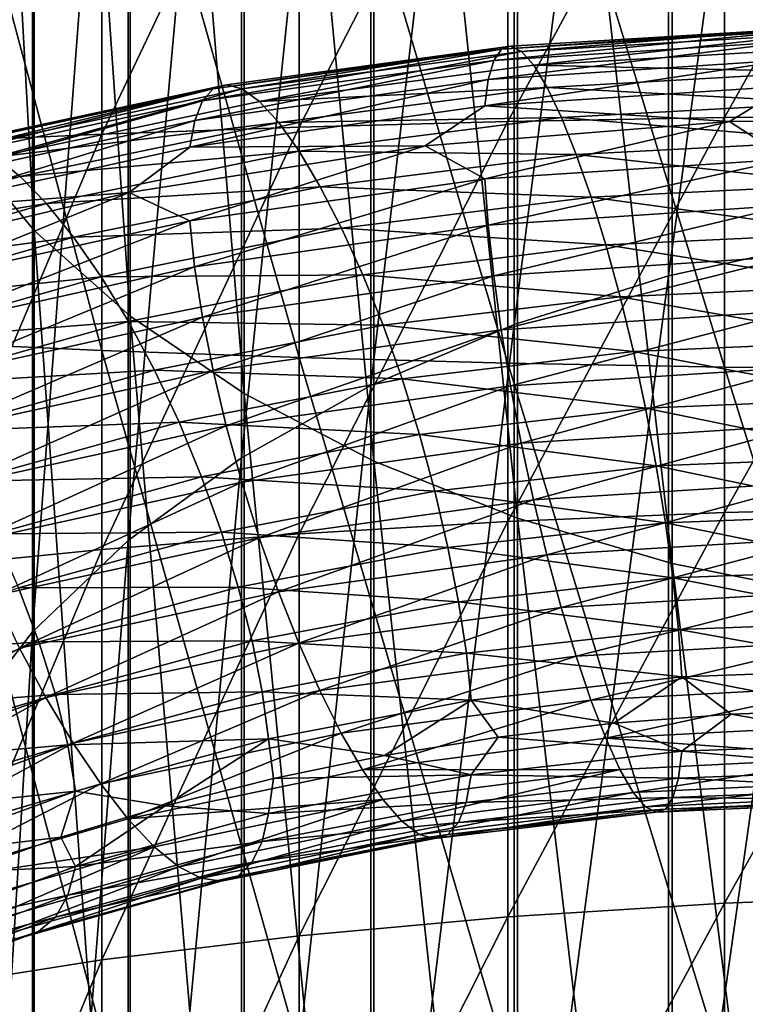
# Model space of a CAD drawing. Header units: metres. Extents: x -44 to 117, y -432 to 89.
# Tile 402 of 656: x -7.45 to -2.76, y -330.21 to -323.85. Entities that reach past the tile are written whole.
import ezdxf

# ---------------------------------------------------------------- set-up
doc = ezdxf.new("R2010")
doc.units = ezdxf.units.M
doc.layers.add('solid_125568', color=7, linetype='CONTINUOUS')

msp = doc.modelspace()

# ---------------------------------------------------------------- linework, layer by layer
at = {"layer": 'solid_125568'}
for points in [[(-7.847002, -316.314087, 912.699097), (-7.352857, -325.208679, 907.390076), (-7.352857, -316.869537, 913.527527)], [(-7.847002, -316.314087, 912.699097), (-7.847002, -324.612305, 906.590515), (-7.352857, -325.208679, 907.390076)], [(-7.352857, -316.869537, 913.527527), (-6.732651, -325.761322, 908.13092), (-6.732651, -317.384247, 914.295227)], [(-7.352857, -316.869537, 913.527527), (-7.352857, -325.208679, 907.390076), (-6.732651, -325.761322, 908.13092)], [(-6.732651, -317.384247, 914.295227), (-5.997018, -326.260773, 908.800537), (-5.997018, -317.849426, 914.989075)], [(-6.732651, -317.384247, 914.295227), (-6.732651, -325.761322, 908.13092), (-5.997018, -326.260773, 908.800537)], [(-2.201037, -317.748657, 897.388977), (-3.254865, -325.501129, 891.500061), (-3.254865, -317.962708, 897.675964)], [(-2.201037, -317.748657, 897.388977), (-2.201037, -325.272949, 891.224182), (-3.254865, -325.501129, 891.500061)], [(-5.997018, -317.849426, 914.989075), (-5.158569, -326.698486, 909.387268), (-5.158569, -318.25708, 915.597107)], [(-5.997018, -317.849426, 914.989075), (-5.997018, -326.260773, 908.800537), (-5.158569, -326.698486, 909.387268)], [(-3.254865, -317.962708, 897.675964), (-4.252891, -325.815216, 891.879639), (-4.252891, -318.257294, 898.070862)], [(-3.254865, -317.962708, 897.675964), (-3.254865, -325.501129, 891.500061), (-4.252891, -325.815216, 891.879639)], [(-4.252891, -318.257294, 898.070862), (-5.178002, -326.209686, 892.356506), (-5.178002, -318.627319, 898.566956)], [(-4.252891, -318.257294, 898.070862), (-4.252891, -325.815216, 891.879639), (-5.178002, -326.209686, 892.356506)], [(-5.158569, -318.25708, 915.597107), (-4.231679, -327.066895, 909.881226), (-4.231679, -318.60022, 916.108887)], [(-5.158569, -318.25708, 915.597107), (-5.158569, -326.698486, 909.387268), (-4.231679, -327.066895, 909.881226)], [(-5.178002, -318.627319, 898.566956), (-6.01434, -326.677887, 892.922424), (-6.01434, -319.066467, 899.155701)], [(-5.178002, -318.627319, 898.566956), (-5.178002, -326.209686, 892.356506), (-6.01434, -326.677887, 892.922424)], [(-4.231679, -318.60022, 916.108887), (-3.232239, -327.359741, 910.273804), (-3.232239, -318.872955, 916.515686)], [(-4.231679, -318.60022, 916.108887), (-4.231679, -327.066895, 909.881226), (-3.232239, -327.359741, 910.273804)], [(-3.232239, -318.872955, 916.515686), (-2.177384, -327.571991, 910.55835), (-2.177384, -319.070648, 916.810547)], [(-3.232239, -318.872955, 916.515686), (-3.232239, -327.359741, 910.273804), (-2.177384, -327.571991, 910.55835)], [(-6.01434, -319.066467, 899.155701), (-6.747565, -327.2117, 893.567749), (-6.747565, -319.5672, 899.826965)], [(-6.01434, -319.066467, 899.155701), (-6.01434, -326.677887, 892.922424), (-6.747565, -327.2117, 893.567749)], [(-6.747565, -319.5672, 899.826965), (-7.365107, -327.802032, 894.281311), (-7.365107, -320.120911, 900.569275)], [(-6.747565, -319.5672, 899.826965), (-6.747565, -327.2117, 893.567749), (-7.365107, -327.802032, 894.281311)], [(-7.365107, -320.120911, 900.569275), (-7.856378, -328.438721, 895.050964), (-7.856378, -320.71814, 901.369934)], [(-7.365107, -320.120911, 900.569275), (-7.365107, -327.802032, 894.281311), (-7.856378, -328.438721, 895.050964)], [(-6.916417, -325.984375, 241.108994), (-6.916417, -321.539154, 241.215347), (-8.105368, -321.55246, 240.371841)], [(-8.105368, -325.930756, 240.267105), (-6.916417, -325.984375, 241.108994), (-8.105368, -321.55246, 240.371841)], [(-5.640489, -326.029236, 241.812759), (-5.640489, -321.528015, 241.920441), (-6.916417, -321.539154, 241.215347)], [(-6.916417, -325.984375, 241.108994), (-5.640489, -326.029236, 241.812759), (-6.916417, -321.539154, 241.215347)], [(-4.293628, -326.064697, 242.369507), (-4.293628, -321.519196, 242.478256), (-5.640489, -321.528015, 241.920441)], [(-5.640489, -326.029236, 241.812759), (-4.293628, -326.064697, 242.369507), (-5.640489, -321.528015, 241.920441)], [(-2.892772, -326.090363, 242.772278), (-2.892772, -321.512817, 242.88179), (-4.293628, -321.519196, 242.478256)], [(-4.293628, -326.064697, 242.369507), (-2.892772, -326.090363, 242.772278), (-4.293628, -321.519196, 242.478256)], [(-1.455538, -326.105896, 243.015976), (-1.455538, -321.508972, 243.125946), (-2.892772, -321.512817, 242.88179)], [(-2.892772, -326.090363, 242.772278), (-1.455538, -326.105896, 243.015976), (-2.892772, -321.512817, 242.88179)], [(-8.105368, -324.638275, 219.980621), (-8.105368, -321.873352, 220.046768), (-6.916417, -321.886688, 219.203262)], [(-6.916417, -324.584625, 219.138718), (-8.105368, -324.638275, 219.980621), (-6.916417, -321.886688, 219.203262)], [(-6.916417, -324.584625, 219.138718), (-6.916417, -321.886688, 219.203262), (-5.640489, -321.897827, 218.498169)], [(-5.640489, -324.539795, 218.434967), (-6.916417, -324.584625, 219.138718), (-5.640489, -321.897827, 218.498169)], [(-5.640489, -324.539795, 218.434967), (-5.640489, -321.897827, 218.498169), (-4.293628, -321.906616, 217.940353)], [(-4.293628, -324.504333, 217.878204), (-5.640489, -324.539795, 218.434967), (-4.293628, -321.906616, 217.940353)], [(-4.293628, -324.504333, 217.878204), (-4.293628, -321.906616, 217.940353), (-2.892772, -321.912994, 217.536819)], [(-2.892772, -324.478668, 217.475433), (-4.293628, -324.504333, 217.878204), (-2.892772, -321.912994, 217.536819)], [(-2.892772, -324.478668, 217.475433), (-2.892772, -321.912994, 217.536819), (-1.455538, -321.91684, 217.292648)], [(-1.455538, -324.463135, 217.231735), (-2.892772, -324.478668, 217.475433), (-1.455538, -321.91684, 217.292648)], [(-2.392281, -323.902252, 879.231018), (-2.425913, -323.918091, 878.865051), (-4.335148, -324.037048, 879.242249)], [(-4.275278, -324.01712, 879.605042), (-2.392281, -323.902252, 879.231018), (-4.335148, -324.037048, 879.242249)], [(-4.205059, -324.050629, 879.974792), (-2.392281, -323.902252, 879.231018), (-4.275278, -324.01712, 879.605042)], [(-4.205059, -324.050629, 879.974792), (-2.35278, -323.94046, 879.604553), (-2.392281, -323.902252, 879.231018)], [(-2.425913, -323.918091, 878.865051), (-2.453032, -323.986389, 878.514526), (-4.38353, -324.108887, 878.894287)], [(-4.335148, -324.037048, 879.242249), (-2.425913, -323.918091, 878.865051), (-4.38353, -324.108887, 878.894287)], [(-4.125785, -324.139191, 880.343506), (-2.35278, -323.94046, 879.604553), (-4.205059, -324.050629, 879.974792)], [(-4.125785, -324.139191, 880.343506), (-2.308204, -324.034119, 879.9776), (-2.35278, -323.94046, 879.604553)], [(-4.335148, -324.037048, 879.242249), (-4.38353, -324.108887, 878.894287), (-6.265415, -324.370239, 879.419861)], [(-6.196307, -324.293121, 879.763977), (-4.335148, -324.037048, 879.242249), (-6.265415, -324.370239, 879.419861)], [(-4.275278, -324.01712, 879.605042), (-4.335148, -324.037048, 879.242249), (-6.196307, -324.293121, 879.763977)], [(-6.110861, -324.266937, 880.121826), (-4.275278, -324.01712, 879.605042), (-6.196307, -324.293121, 879.763977)], [(-6.010705, -324.293396, 880.485596), (-4.275278, -324.01712, 879.605042), (-6.110861, -324.266937, 880.121826)], [(-6.010705, -324.293396, 880.485596), (-4.205059, -324.050629, 879.974792), (-4.275278, -324.01712, 879.605042)], [(-2.453032, -323.986389, 878.514526), (-2.473048, -324.105743, 878.187561), (-4.419333, -324.231049, 878.569092)], [(-4.38353, -324.108887, 878.894287), (-2.453032, -323.986389, 878.514526), (-4.419333, -324.231049, 878.569092)], [(-2.259497, -324.183502, 880.342346), (-2.308204, -324.034119, 879.9776), (-4.125785, -324.139191, 880.343506)], [(-5.897612, -324.374207, 880.847473), (-4.205059, -324.050629, 879.974792), (-6.010705, -324.293396, 880.485596)], [(-5.897612, -324.374207, 880.847473), (-4.125785, -324.139191, 880.343506), (-4.205059, -324.050629, 879.974792)], [(-2.473048, -324.105743, 878.187561), (-2.485376, -324.274445, 877.892395), (-4.441467, -324.401733, 878.274902)], [(-4.419333, -324.231049, 878.569092), (-2.473048, -324.105743, 878.187561), (-4.441467, -324.401733, 878.274902)], [(-4.38353, -324.108887, 878.894287), (-4.419333, -324.231049, 878.569092), (-6.316607, -324.496552, 879.097412)], [(-6.265415, -324.370239, 879.419861), (-4.38353, -324.108887, 878.894287), (-6.316607, -324.496552, 879.097412)], [(-4.038978, -324.283112, 880.70343), (-4.125785, -324.139191, 880.343506), (-5.897612, -324.374207, 880.847473)], [(-4.038978, -324.283112, 880.70343), (-2.259497, -324.183502, 880.342346), (-4.125785, -324.139191, 880.343506)], [(-4.419333, -324.231049, 878.569092), (-4.441467, -324.401733, 878.274902), (-6.348302, -324.670258, 878.804749)], [(-6.316607, -324.496552, 879.097412), (-4.419333, -324.231049, 878.569092), (-6.348302, -324.670258, 878.804749)], [(-2.207865, -324.383545, 880.691406), (-2.259497, -324.183502, 880.342346), (-4.038978, -324.283112, 880.70343)], [(-6.196307, -324.293121, 879.763977), (-6.265415, -324.370239, 879.419861), (-8.078526, -324.764923, 880.086426)], [(-7.989451, -324.680817, 880.425293), (-6.196307, -324.293121, 879.763977), (-8.078526, -324.764923, 880.086426)], [(-6.110861, -324.266937, 880.121826), (-6.196307, -324.293121, 879.763977), (-7.989451, -324.680817, 880.425293)], [(-7.879369, -324.646393, 880.776489), (-6.110861, -324.266937, 880.121826), (-7.989451, -324.680817, 880.425293)], [(-7.750374, -324.663483, 881.132202), (-6.110861, -324.266937, 880.121826), (-7.879369, -324.646393, 880.776489)], [(-7.750374, -324.663483, 881.132202), (-6.010705, -324.293396, 880.485596), (-6.110861, -324.266937, 880.121826)], [(-7.604703, -324.733978, 881.484863), (-6.010705, -324.293396, 880.485596), (-7.750374, -324.663483, 881.132202)], [(-7.604703, -324.733978, 881.484863), (-5.897612, -324.374207, 880.847473), (-6.010705, -324.293396, 880.485596)], [(-5.773668, -324.509827, 881.199829), (-4.038978, -324.283112, 880.70343), (-5.897612, -324.374207, 880.847473)], [(-3.94676, -324.477509, 881.047363), (-4.038978, -324.283112, 880.70343), (-5.773668, -324.509827, 881.199829)], [(-4.441467, -324.401733, 878.274902), (-2.485376, -324.274445, 877.892395), (-2.860139, -324.504486, 877.697083)], [(-3.94676, -324.477509, 881.047363), (-2.207865, -324.383545, 880.691406), (-4.038978, -324.283112, 880.70343)], [(-2.485376, -324.274445, 877.892395), (-0.849205, -324.493469, 877.43219), (-2.860139, -324.504486, 877.697083)], [(-6.265415, -324.370239, 879.419861), (-6.316607, -324.496552, 879.097412), (-8.144547, -324.896759, 879.767639)], [(-8.078526, -324.764923, 880.086426), (-6.265415, -324.370239, 879.419861), (-8.144547, -324.896759, 879.767639)], [(-5.773668, -324.509827, 881.199829), (-5.897612, -324.374207, 880.847473), (-7.604703, -324.733978, 881.484863)], [(-6.348302, -324.670258, 878.804749), (-4.441467, -324.401733, 878.274902), (-4.827126, -324.661469, 878.11145)], [(-4.441467, -324.401733, 878.274902), (-2.860139, -324.504486, 877.697083), (-4.827126, -324.661469, 878.11145)], [(-2.154438, -324.62796, 881.017639), (-2.207865, -324.383545, 880.691406), (-3.94676, -324.477509, 881.047363)], [(-5.641885, -324.695557, 881.535583), (-3.94676, -324.477509, 881.047363), (-5.773668, -324.509827, 881.199829)], [(-3.851257, -324.716156, 881.368225), (-3.94676, -324.477509, 881.047363), (-5.641885, -324.695557, 881.535583)], [(-4.293628, -327.088928, 217.610184), (-4.293628, -324.504333, 217.878204), (-2.892772, -324.478668, 217.475433)], [(-2.892772, -327.031372, 217.210724), (-4.293628, -327.088928, 217.610184), (-2.892772, -324.478668, 217.475433)], [(-3.851257, -324.716156, 881.368225), (-2.154438, -324.62796, 881.017639), (-3.94676, -324.477509, 881.047363)], [(-2.892772, -327.031372, 217.210724), (-2.892772, -324.478668, 217.475433), (-1.455538, -324.463135, 217.231735)], [(-1.455538, -326.996582, 216.969025), (-2.892772, -327.031372, 217.210724), (-1.455538, -324.463135, 217.231735)], [(-6.316607, -324.496552, 879.097412), (-6.348302, -324.670258, 878.804749), (-8.185455, -325.074371, 879.476929)], [(-8.144547, -324.896759, 879.767639), (-6.316607, -324.496552, 879.097412), (-8.185455, -325.074371, 879.476929)], [(-7.444984, -324.858582, 881.826904), (-5.773668, -324.509827, 881.199829), (-7.604703, -324.733978, 881.484863)], [(-5.641885, -324.695557, 881.535583), (-5.773668, -324.509827, 881.199829), (-7.444984, -324.858582, 881.826904)], [(-6.916417, -327.268951, 218.860352), (-6.916417, -324.584625, 219.138718), (-5.640489, -324.539795, 218.434967)], [(-5.640489, -327.168457, 218.162369), (-6.916417, -327.268951, 218.860352), (-5.640489, -324.539795, 218.434967)], [(-5.640489, -327.168457, 218.162369), (-5.640489, -324.539795, 218.434967), (-4.293628, -324.504333, 217.878204)], [(-4.293628, -327.088928, 217.610184), (-5.640489, -327.168457, 218.162369), (-4.293628, -324.504333, 217.878204)], [(-4.827126, -324.661469, 878.11145), (-2.860139, -324.504486, 877.697083), (-4.441872, -324.874634, 877.812134)], [(-2.860139, -324.504486, 877.697083), (-2.48567, -324.746002, 877.429993), (-4.441872, -324.874634, 877.812134)], [(-2.860139, -324.504486, 877.697083), (-0.849205, -324.493469, 877.43219), (-2.48567, -324.746002, 877.429993)], [(-8.105368, -327.389221, 219.695343), (-8.105368, -324.638275, 219.980621), (-6.916417, -324.584625, 219.138718)], [(-6.916417, -327.268951, 218.860352), (-8.105368, -327.389221, 219.695343), (-6.916417, -324.584625, 219.138718)], [(-7.847002, -324.612305, 906.590515), (-7.352857, -333.226105, 900.837891), (-7.352857, -325.208679, 907.390076)], [(-7.847002, -324.612305, 906.590515), (-7.847002, -332.590332, 900.069336), (-7.352857, -333.226105, 900.837891)], [(-8.185455, -325.074371, 879.476929), (-6.348302, -324.670258, 878.804749), (-6.740877, -324.961853, 878.675171)], [(-6.740877, -324.961853, 878.675171), (-4.827126, -324.661469, 878.11145), (-6.348814, -325.144989, 878.341125)], [(-6.348302, -324.670258, 878.804749), (-4.827126, -324.661469, 878.11145), (-6.740877, -324.961853, 878.675171)], [(-4.827126, -324.661469, 878.11145), (-4.441872, -324.874634, 877.812134), (-6.348814, -325.144989, 878.341125)], [(-2.100357, -324.9104, 881.31366), (-2.154438, -324.62796, 881.017639), (-3.851257, -324.716156, 881.368225)], [(-7.444984, -324.858582, 881.826904), (-7.604703, -324.733978, 881.484863), (-9.228594, -325.212036, 882.249634)], [(-7.275084, -325.032806, 882.151672), (-5.641885, -324.695557, 881.535583), (-7.444984, -324.858582, 881.826904)], [(-5.505367, -324.925415, 881.8479), (-5.641885, -324.695557, 881.535583), (-7.275084, -325.032806, 882.151672)], [(-5.505367, -324.925415, 881.8479), (-3.851257, -324.716156, 881.368225), (-5.641885, -324.695557, 881.535583)], [(-3.75461, -324.992889, 881.658752), (-3.851257, -324.716156, 881.368225), (-5.505367, -324.925415, 881.8479)], [(-3.75461, -324.992889, 881.658752), (-2.100357, -324.9104, 881.31366), (-3.851257, -324.716156, 881.368225)], [(-4.441872, -324.874634, 877.812134), (-2.48567, -324.746002, 877.429993), (-4.419893, -325.172638, 877.647766)], [(-2.48567, -324.746002, 877.429993), (-2.473403, -325.044647, 877.267029), (-4.419893, -325.172638, 877.647766)], [(-9.034846, -325.323029, 882.578857), (-7.444984, -324.858582, 881.826904), (-9.228594, -325.212036, 882.249634)], [(-7.275084, -325.032806, 882.151672), (-7.444984, -324.858582, 881.826904), (-9.034846, -325.323029, 882.578857)], [(-7.099047, -325.250946, 882.452393), (-5.505367, -324.925415, 881.8479), (-7.275084, -325.032806, 882.151672)], [(-5.367226, -325.19339, 882.129822), (-5.505367, -324.925415, 881.8479), (-7.099047, -325.250946, 882.452393)], [(-6.348814, -325.144989, 878.341125), (-4.441872, -324.874634, 877.812134), (-6.317366, -325.441925, 878.174316)], [(-4.441872, -324.874634, 877.812134), (-4.419893, -325.172638, 877.647766), (-6.317366, -325.441925, 878.174316)], [(-5.367226, -325.19339, 882.129822), (-3.75461, -324.992889, 881.658752), (-5.505367, -324.925415, 881.8479)], [(-2.046922, -325.22464, 881.572266), (-2.100357, -324.9104, 881.31366), (-3.75461, -324.992889, 881.658752)], [(-8.589414, -325.401917, 879.386658), (-6.740877, -324.961853, 878.675171), (-8.186067, -325.551453, 879.012024)], [(-8.185455, -325.074371, 879.476929), (-6.740877, -324.961853, 878.675171), (-8.589414, -325.401917, 879.386658)], [(-6.740877, -324.961853, 878.675171), (-6.348814, -325.144989, 878.341125), (-8.186067, -325.551453, 879.012024)], [(-3.659117, -325.301544, 881.911987), (-3.75461, -324.992889, 881.658752), (-5.367226, -325.19339, 882.129822)], [(-3.659117, -325.301544, 881.911987), (-2.046922, -325.22464, 881.572266), (-3.75461, -324.992889, 881.658752)], [(-8.828688, -325.483032, 882.889709), (-7.275084, -325.032806, 882.151672), (-9.034846, -325.323029, 882.578857)], [(-7.099047, -325.250946, 882.452393), (-7.275084, -325.032806, 882.151672), (-8.828688, -325.483032, 882.889709)], [(-4.419893, -325.172638, 877.647766), (-2.473403, -325.044647, 877.267029), (-4.384139, -325.500336, 877.532837)], [(-2.473403, -325.044647, 877.267029), (-2.453343, -325.37384, 877.154297), (-4.384139, -325.500336, 877.532837)], [(-8.186067, -325.551453, 879.012024), (-6.348814, -325.144989, 878.341125), (-8.145496, -325.846863, 878.841919)], [(-6.348814, -325.144989, 878.341125), (-6.317366, -325.441925, 878.174316), (-8.145496, -325.846863, 878.841919)], [(-6.317366, -325.441925, 878.174316), (-4.419893, -325.172638, 877.647766), (-6.266315, -325.767181, 878.055786)], [(-4.419893, -325.172638, 877.647766), (-4.384139, -325.500336, 877.532837), (-6.266315, -325.767181, 878.055786)], [(-8.615059, -325.686646, 883.175903), (-7.099047, -325.250946, 882.452393), (-8.828688, -325.483032, 882.889709)], [(-6.920929, -325.507202, 882.722473), (-7.099047, -325.250946, 882.452393), (-8.615059, -325.686646, 883.175903)], [(-7.352857, -325.208679, 907.390076), (-6.732651, -333.815308, 901.550049), (-6.732651, -325.761322, 908.13092)], [(-7.352857, -325.208679, 907.390076), (-7.352857, -333.226105, 900.837891), (-6.732651, -333.815308, 901.550049)], [(-6.920929, -325.507202, 882.722473), (-5.367226, -325.19339, 882.129822), (-7.099047, -325.250946, 882.452393)], [(-5.230733, -325.4935, 882.37439), (-5.367226, -325.19339, 882.129822), (-6.920929, -325.507202, 882.722473)], [(-5.230733, -325.4935, 882.37439), (-3.659117, -325.301544, 881.911987), (-5.367226, -325.19339, 882.129822)], [(-1.995531, -325.564331, 881.786316), (-2.046922, -325.22464, 881.572266), (-3.659117, -325.301544, 881.911987)], [(-3.567168, -325.635956, 882.12085), (-3.659117, -325.301544, 881.911987), (-5.230733, -325.4935, 882.37439)], [(-3.567168, -325.635956, 882.12085), (-1.995531, -325.564331, 881.786316), (-3.659117, -325.301544, 881.911987)], [(-2.201037, -325.272949, 891.224182), (-3.254865, -332.716766, 884.94989), (-3.254865, -325.501129, 891.500061)], [(-2.201037, -325.272949, 891.224182), (-2.201037, -332.474976, 884.685791), (-3.254865, -332.716766, 884.94989)], [(-4.384139, -325.500336, 877.532837), (-2.453343, -325.37384, 877.154297), (-4.335822, -325.849701, 877.46875)], [(-2.453343, -325.37384, 877.154297), (-2.426204, -325.725494, 877.09314), (-4.335822, -325.849701, 877.46875)], [(-8.145496, -325.846863, 878.841919), (-6.317366, -325.441925, 878.174316), (-8.079708, -326.168884, 878.718384)], [(-6.317366, -325.441925, 878.174316), (-6.266315, -325.767181, 878.055786), (-8.079708, -326.168884, 878.718384)], [(-8.398912, -325.928406, 883.431213), (-6.920929, -325.507202, 882.722473), (-8.615059, -325.686646, 883.175903)], [(-6.744934, -325.795898, 882.955322), (-6.920929, -325.507202, 882.722473), (-8.398912, -325.928406, 883.431213)], [(-6.744934, -325.795898, 882.955322), (-5.230733, -325.4935, 882.37439), (-6.920929, -325.507202, 882.722473)], [(-5.099246, -325.819763, 882.574829), (-5.230733, -325.4935, 882.37439), (-6.744934, -325.795898, 882.955322)], [(-6.266315, -325.767181, 878.055786), (-4.384139, -325.500336, 877.532837), (-6.197356, -326.112946, 877.987)], [(-4.384139, -325.500336, 877.532837), (-4.335822, -325.849701, 877.46875), (-6.197356, -326.112946, 877.987)], [(-5.099246, -325.819763, 882.574829), (-3.567168, -325.635956, 882.12085), (-5.230733, -325.4935, 882.37439)], [(-3.254865, -325.501129, 891.500061), (-4.252891, -333.0495, 885.313232), (-4.252891, -325.815216, 891.879639)], [(-3.254865, -325.501129, 891.500061), (-3.254865, -332.716766, 884.94989), (-4.252891, -333.0495, 885.313232)], [(-1.947541, -325.923157, 881.948547), (-1.995531, -325.564331, 881.786316), (-3.567168, -325.635956, 882.12085)], [(-3.481118, -325.989929, 882.278137), (-3.567168, -325.635956, 882.12085), (-5.099246, -325.819763, 882.574829)], [(-3.481118, -325.989929, 882.278137), (-1.947541, -325.923157, 881.948547), (-3.567168, -325.635956, 882.12085)], [(-6.732651, -325.761322, 908.13092), (-5.997018, -334.347748, 902.193726), (-5.997018, -326.260773, 908.800537)], [(-6.732651, -325.761322, 908.13092), (-6.732651, -333.815308, 901.550049), (-5.997018, -334.347748, 902.193726)], [(-4.335822, -325.849701, 877.46875), (-2.426204, -325.725494, 877.09314), (-4.276172, -326.212799, 877.456909)], [(-2.426204, -325.725494, 877.09314), (-2.392719, -326.091644, 877.084717), (-4.276172, -326.212799, 877.456909)], [(-8.185342, -326.202972, 883.649353), (-6.744934, -325.795898, 882.955322), (-8.398912, -325.928406, 883.431213)], [(-6.575353, -326.111328, 883.144409), (-6.744934, -325.795898, 882.955322), (-8.185342, -326.202972, 883.649353)], [(-8.079708, -326.168884, 878.718384), (-6.266315, -325.767181, 878.055786), (-7.990865, -326.509766, 878.643127)], [(-6.266315, -325.767181, 878.055786), (-6.197356, -326.112946, 877.987), (-7.990865, -326.509766, 878.643127)], [(-6.575353, -326.111328, 883.144409), (-5.099246, -325.819763, 882.574829), (-6.744934, -325.795898, 882.955322)], [(-4.976089, -326.16626, 882.724304), (-5.099246, -325.819763, 882.574829), (-6.575353, -326.111328, 883.144409)], [(-4.252891, -325.815216, 891.879639), (-5.178002, -333.467438, 885.769653), (-5.178002, -326.209686, 892.356506)], [(-4.252891, -325.815216, 891.879639), (-4.252891, -333.0495, 885.313232), (-5.178002, -333.467438, 885.769653)], [(-4.976089, -326.16626, 882.724304), (-3.481118, -325.989929, 882.278137), (-5.099246, -325.819763, 882.574829)], [(-6.197356, -326.112946, 877.987), (-4.335822, -325.849701, 877.46875), (-6.112203, -326.471283, 877.969482)], [(-4.335822, -325.849701, 877.46875), (-4.276172, -326.212799, 877.456909), (-6.112203, -326.471283, 877.969482)], [(-6.916417, -330.407196, 240.65036), (-6.916417, -325.984375, 241.108994), (-8.105368, -325.930756, 240.267105)], [(-8.105368, -330.286926, 239.815369), (-6.916417, -330.407196, 240.65036), (-8.105368, -325.930756, 240.267105)], [(-1.904016, -326.294434, 882.053162), (-1.947541, -325.923157, 881.948547), (-3.481118, -325.989929, 882.278137)], [(-5.640489, -330.507721, 241.348328), (-5.640489, -326.029236, 241.812759), (-6.916417, -325.984375, 241.108994)], [(-6.916417, -330.407196, 240.65036), (-5.640489, -330.507721, 241.348328), (-6.916417, -325.984375, 241.108994)], [(-3.402941, -326.356903, 882.378357), (-3.481118, -325.989929, 882.278137), (-4.976089, -326.16626, 882.724304)], [(-3.402941, -326.356903, 882.378357), (-1.904016, -326.294434, 882.053162), (-3.481118, -325.989929, 882.278137)], [(-4.293628, -330.58725, 241.900528), (-4.293628, -326.064697, 242.369507), (-5.640489, -326.029236, 241.812759)], [(-5.640489, -330.507721, 241.348328), (-4.293628, -330.58725, 241.900528), (-5.640489, -326.029236, 241.812759)], [(-2.892772, -330.644775, 242.299988), (-2.892772, -326.090363, 242.772278), (-4.293628, -326.064697, 242.369507)], [(-4.293628, -330.58725, 241.900528), (-2.892772, -330.644775, 242.299988), (-4.293628, -326.064697, 242.369507)], [(-7.97952, -326.504974, 883.824158), (-6.575353, -326.111328, 883.144409), (-8.185342, -326.202972, 883.649353)], [(-7.990865, -326.509766, 878.643127), (-6.197356, -326.112946, 877.987), (-7.881142, -326.861725, 878.61792)], [(-6.416441, -326.447815, 883.283142), (-6.575353, -326.111328, 883.144409), (-7.97952, -326.504974, 883.824158)], [(-6.197356, -326.112946, 877.987), (-6.112203, -326.471283, 877.969482), (-7.881142, -326.861725, 878.61792)], [(-6.416441, -326.447815, 883.283142), (-4.976089, -326.16626, 882.724304), (-6.575353, -326.111328, 883.144409)], [(-4.276172, -326.212799, 877.456909), (-2.392719, -326.091644, 877.084717), (-4.206376, -326.581635, 877.498657)], [(-2.392719, -326.091644, 877.084717), (-2.353576, -326.464233, 877.130493), (-4.206376, -326.581635, 877.498657)], [(-1.455538, -330.679596, 242.541687), (-1.455538, -326.105896, 243.015976), (-2.892772, -326.090363, 242.772278)], [(-2.892772, -330.644775, 242.299988), (-1.455538, -330.679596, 242.541687), (-2.892772, -326.090363, 242.772278)], [(-4.864128, -326.526581, 882.817383), (-4.976089, -326.16626, 882.724304), (-6.416441, -326.447815, 883.283142)], [(-4.864128, -326.526581, 882.817383), (-3.402941, -326.356903, 882.378357), (-4.976089, -326.16626, 882.724304)], [(-6.112203, -326.471283, 877.969482), (-4.276172, -326.212799, 877.456909), (-6.012527, -326.834351, 878.004761)], [(-5.178002, -326.209686, 892.356506), (-6.01434, -333.96347, 886.31134), (-6.01434, -326.677887, 892.922424)], [(-5.178002, -326.209686, 892.356506), (-5.178002, -333.467438, 885.769653), (-6.01434, -333.96347, 886.31134)], [(-4.276172, -326.212799, 877.456909), (-4.206376, -326.581635, 877.498657), (-6.012527, -326.834351, 878.004761)], [(-5.997018, -326.260773, 908.800537), (-5.158569, -334.814392, 902.757751), (-5.158569, -326.698486, 909.387268)], [(-5.997018, -326.260773, 908.800537), (-5.997018, -334.347748, 902.193726), (-5.158569, -334.814392, 902.757751)], [(-1.865515, -326.669922, 882.100403), (-1.904016, -326.294434, 882.053162), (-3.402941, -326.356903, 882.378357)], [(-3.333776, -326.728699, 882.421631), (-3.402941, -326.356903, 882.378357), (-4.864128, -326.526581, 882.817383)], [(-3.333776, -326.728699, 882.421631), (-1.865515, -326.669922, 882.100403), (-3.402941, -326.356903, 882.378357)], [(-7.786592, -326.829041, 883.949402), (-6.416441, -326.447815, 883.283142), (-7.97952, -326.504974, 883.824158)], [(-6.271923, -326.799133, 883.366333), (-6.416441, -326.447815, 883.283142), (-7.786592, -326.829041, 883.949402)], [(-6.271923, -326.799133, 883.366333), (-4.864128, -326.526581, 882.817383), (-6.416441, -326.447815, 883.283142)], [(-7.881142, -326.861725, 878.61792), (-6.112203, -326.471283, 877.969482), (-7.752681, -327.21701, 878.644348)], [(-6.112203, -326.471283, 877.969482), (-6.012527, -326.834351, 878.004761), (-7.752681, -327.21701, 878.644348)], [(-4.206376, -326.581635, 877.498657), (-2.353576, -326.464233, 877.130493), (-4.127506, -326.948273, 877.595398)], [(-2.353576, -326.464233, 877.130493), (-2.30935, -326.835236, 877.23175), (-4.127506, -326.948273, 877.595398)], [(-4.765066, -326.892578, 882.854248), (-4.864128, -326.526581, 882.817383), (-6.271923, -326.799133, 883.366333)], [(-6.012527, -326.834351, 878.004761), (-4.206376, -326.581635, 877.498657), (-5.899889, -327.194183, 878.09436)], [(-4.206376, -326.581635, 877.498657), (-4.127506, -326.948273, 877.595398), (-5.899889, -327.194183, 878.09436)], [(-4.765066, -326.892578, 882.854248), (-3.333776, -326.728699, 882.421631), (-4.864128, -326.526581, 882.817383)], [(-6.01434, -326.677887, 892.922424), (-6.747565, -334.529053, 886.929016), (-6.747565, -327.2117, 893.567749)], [(-6.01434, -326.677887, 892.922424), (-6.01434, -333.96347, 886.31134), (-6.747565, -334.529053, 886.929016)], [(-5.158569, -326.698486, 909.387268), (-4.231679, -335.207153, 903.232544), (-4.231679, -327.066895, 909.881226)], [(-5.158569, -326.698486, 909.387268), (-5.158569, -334.814392, 902.757751), (-4.231679, -335.207153, 903.232544)], [(-1.832556, -327.040985, 882.091736), (-1.865515, -326.669922, 882.100403), (-3.333776, -326.728699, 882.421631)], [(-3.274642, -327.09671, 882.409607), (-3.333776, -326.728699, 882.421631), (-4.765066, -326.892578, 882.854248)], [(-3.274642, -327.09671, 882.409607), (-1.832556, -327.040985, 882.091736), (-3.333776, -326.728699, 882.421631)], [(-7.611098, -327.16925, 884.020264), (-6.271923, -326.799133, 883.366333), (-7.786592, -326.829041, 883.949402)], [(-7.752681, -327.21701, 878.644348), (-6.012527, -326.834351, 878.004761), (-7.607512, -327.56778, 878.72406)], [(-6.144052, -327.157379, 883.39447), (-6.271923, -326.799133, 883.366333), (-7.611098, -327.16925, 884.020264)], [(-6.012527, -326.834351, 878.004761), (-5.899889, -327.194183, 878.09436), (-7.607512, -327.56778, 878.72406)], [(-6.144052, -327.157379, 883.39447), (-4.765066, -326.892578, 882.854248), (-6.271923, -326.799133, 883.366333)], [(-4.127506, -326.948273, 877.595398), (-2.30935, -326.835236, 877.23175), (-4.040777, -327.30481, 877.747253)], [(-2.30935, -326.835236, 877.23175), (-2.260674, -327.196777, 877.388489), (-4.040777, -327.30481, 877.747253)], [(-4.680412, -327.255798, 882.83667), (-4.765066, -326.892578, 882.854248), (-6.144052, -327.157379, 883.39447)], [(-4.680412, -327.255798, 882.83667), (-3.274642, -327.09671, 882.409607), (-4.765066, -326.892578, 882.854248)], [(-5.899889, -327.194183, 878.09436), (-4.127506, -326.948273, 877.595398), (-5.776069, -327.543091, 878.238403)], [(-4.127506, -326.948273, 877.595398), (-4.040777, -327.30481, 877.747253), (-5.776069, -327.543091, 878.238403)], [(-4.293628, -329.644104, 217.13797), (-4.293628, -327.088928, 217.610184), (-2.892772, -327.031372, 217.210724)], [(-2.892772, -329.555054, 216.744339), (-4.293628, -329.644104, 217.13797), (-2.892772, -327.031372, 217.210724)], [(-2.892772, -329.555054, 216.744339), (-2.892772, -327.031372, 217.210724), (-1.455538, -326.996582, 216.969025)], [(-1.455538, -329.50119, 216.506149), (-2.892772, -329.555054, 216.744339), (-1.455538, -326.996582, 216.969025)], [(-5.640489, -329.767181, 217.682114), (-5.640489, -327.168457, 218.162369), (-4.293628, -327.088928, 217.610184)], [(-4.293628, -329.644104, 217.13797), (-5.640489, -329.767181, 217.682114), (-4.293628, -327.088928, 217.610184)], [(-3.226668, -327.452423, 882.343811), (-3.274642, -327.09671, 882.409607), (-4.680412, -327.255798, 882.83667)], [(-4.231679, -327.066895, 909.881226), (-3.232239, -335.519379, 903.609924), (-3.232239, -327.359741, 910.273804)], [(-4.231679, -327.066895, 909.881226), (-4.231679, -335.207153, 903.232544), (-3.232239, -335.519379, 903.609924)], [(-1.805771, -327.399048, 882.028687), (-1.832556, -327.040985, 882.091736), (-3.274642, -327.09671, 882.409607)], [(-3.226668, -327.452423, 882.343811), (-1.805771, -327.399048, 882.028687), (-3.274642, -327.09671, 882.409607)], [(-7.455816, -327.517822, 884.037415), (-6.144052, -327.157379, 883.39447), (-7.611098, -327.16925, 884.020264)], [(-6.034807, -327.51416, 883.369324), (-6.144052, -327.157379, 883.39447), (-7.455816, -327.517822, 884.037415)], [(-6.034807, -327.51416, 883.369324), (-4.680412, -327.255798, 882.83667), (-6.144052, -327.157379, 883.39447)], [(-7.607512, -327.56778, 878.72406), (-5.899889, -327.194183, 878.09436), (-7.44796, -327.906464, 878.857483)], [(-5.899889, -327.194183, 878.09436), (-5.776069, -327.543091, 878.238403), (-7.44796, -327.906464, 878.857483)], [(-6.747565, -327.2117, 893.567749), (-7.365107, -335.15451, 887.612), (-7.365107, -327.802032, 894.281311)], [(-6.747565, -327.2117, 893.567749), (-6.747565, -334.529053, 886.929016), (-7.365107, -335.15451, 887.612)], [(-6.916417, -329.92276, 218.369919), (-6.916417, -327.268951, 218.860352), (-5.640489, -327.168457, 218.162369)], [(-5.640489, -329.767181, 217.682114), (-6.916417, -329.92276, 218.369919), (-5.640489, -327.168457, 218.162369)], [(-4.040777, -327.30481, 877.747253), (-2.260674, -327.196777, 877.388489), (-3.94829, -327.644196, 877.949219)], [(-2.260674, -327.196777, 877.388489), (-2.20874, -327.541565, 877.595581), (-3.94829, -327.644196, 877.949219)], [(-8.105368, -330.108887, 219.192734), (-8.105368, -327.389221, 219.695343), (-6.916417, -327.268951, 218.860352)], [(-6.916417, -329.92276, 218.369919), (-8.105368, -330.108887, 219.192734), (-6.916417, -327.268951, 218.860352)], [(-4.611782, -327.607788, 882.766357), (-4.680412, -327.255798, 882.83667), (-6.034807, -327.51416, 883.369324)], [(-4.611782, -327.607788, 882.766357), (-3.226668, -327.452423, 882.343811), (-4.680412, -327.255798, 882.83667)], [(-5.776069, -327.543091, 878.238403), (-4.040777, -327.30481, 877.747253), (-5.644055, -327.874146, 878.43219)], [(-4.040777, -327.30481, 877.747253), (-3.94829, -327.644196, 877.949219), (-5.644055, -327.874146, 878.43219)], [(-3.232239, -327.359741, 910.273804), (-2.177384, -335.745636, 903.883484), (-2.177384, -327.571991, 910.55835)], [(-3.232239, -327.359741, 910.273804), (-3.232239, -335.519379, 903.609924), (-2.177384, -335.745636, 903.883484)], [(-1.785815, -327.735504, 881.912842), (-1.805771, -327.399048, 882.028687), (-3.226668, -327.452423, 882.343811)], [(-3.191009, -327.787262, 882.225891), (-3.226668, -327.452423, 882.343811), (-4.611782, -327.607788, 882.766357)], [(-3.191009, -327.787262, 882.225891), (-1.785815, -327.735504, 881.912842), (-3.226668, -327.452423, 882.343811)], [(-7.323176, -327.866577, 884.002747), (-7.455816, -327.517822, 884.037415), (-8.685444, -327.968689, 884.778137)], [(-7.323176, -327.866577, 884.002747), (-6.034807, -327.51416, 883.369324), (-7.455816, -327.517822, 884.037415)], [(-7.44796, -327.906464, 878.857483), (-5.776069, -327.543091, 878.238403), (-7.277868, -328.226349, 879.0401)], [(-5.946274, -327.861145, 883.292786), (-6.034807, -327.51416, 883.369324), (-7.323176, -327.866577, 884.002747)], [(-5.776069, -327.543091, 878.238403), (-5.644055, -327.874146, 878.43219), (-7.277868, -328.226349, 879.0401)], [(-5.946274, -327.861145, 883.292786), (-4.611782, -327.607788, 882.766357), (-6.034807, -327.51416, 883.369324)], [(-3.94829, -327.644196, 877.949219), (-2.20874, -327.541565, 877.595581), (-3.852531, -327.959473, 878.195007)], [(-2.20874, -327.541565, 877.595581), (-2.15504, -327.862579, 877.84668), (-3.852531, -327.959473, 878.195007)], [(-4.560813, -327.940125, 882.64502), (-4.611782, -327.607788, 882.766357), (-5.946274, -327.861145, 883.292786)], [(-5.644055, -327.874146, 878.43219), (-3.94829, -327.644196, 877.949219), (-5.507299, -328.180634, 878.669556)], [(-3.94829, -327.644196, 877.949219), (-3.852531, -327.959473, 878.195007), (-5.507299, -328.180634, 878.669556)], [(-4.560813, -327.940125, 882.64502), (-3.191009, -327.787262, 882.225891), (-4.611782, -327.607788, 882.766357)], [(-3.168826, -328.092743, 882.057434), (-3.191009, -327.787262, 882.225891), (-4.560813, -327.940125, 882.64502)], [(-1.773354, -328.041718, 881.745789), (-1.785815, -327.735504, 881.912842), (-3.191009, -327.787262, 882.225891)], [(-3.168826, -328.092743, 882.057434), (-1.773354, -328.041718, 881.745789), (-3.191009, -327.787262, 882.225891)], [(-7.365107, -327.802032, 894.281311), (-7.856378, -335.829071, 888.348694), (-7.856378, -328.438721, 895.050964)], [(-7.365107, -327.802032, 894.281311), (-7.365107, -335.15451, 887.612), (-7.856378, -335.829071, 888.348694)], [(-7.215707, -328.207336, 883.918335), (-5.946274, -327.861145, 883.292786), (-7.323176, -327.866577, 884.002747)], [(-5.880557, -328.190002, 883.166687), (-5.946274, -327.861145, 883.292786), (-7.215707, -328.207336, 883.918335)], [(-5.880557, -328.190002, 883.166687), (-4.560813, -327.940125, 882.64502), (-5.946274, -327.861145, 883.292786)], [(-7.44796, -327.906464, 878.857483), (-7.277868, -328.226349, 879.0401), (-8.832056, -328.694519, 879.767273)], [(-8.530868, -328.307922, 884.732056), (-7.323176, -327.866577, 884.002747), (-8.685444, -327.968689, 884.778137)], [(-7.215707, -328.207336, 883.918335), (-7.323176, -327.866577, 884.002747), (-8.530868, -328.307922, 884.732056)], [(-7.277868, -328.226349, 879.0401), (-5.644055, -327.874146, 878.43219), (-7.101616, -328.521149, 879.26593)], [(-5.644055, -327.874146, 878.43219), (-5.507299, -328.180634, 878.669556), (-7.101616, -328.521149, 879.26593)], [(-3.852531, -327.959473, 878.195007), (-2.15504, -327.862579, 877.84668), (-3.755933, -328.243713, 878.478333)], [(-2.15504, -327.862579, 877.84668), (-2.10101, -328.152649, 878.135254), (-3.755933, -328.243713, 878.478333)], [(-4.529156, -328.244293, 882.474304), (-4.560813, -327.940125, 882.64502), (-5.880557, -328.190002, 883.166687)], [(-5.507299, -328.180634, 878.669556), (-3.852531, -327.959473, 878.195007), (-5.369204, -328.455872, 878.944397)], [(-3.852531, -327.959473, 878.195007), (-3.755933, -328.243713, 878.478333), (-5.369204, -328.455872, 878.944397)], [(-4.529156, -328.244293, 882.474304), (-3.168826, -328.092743, 882.057434), (-4.560813, -327.940125, 882.64502)], [(-3.168826, -328.092743, 882.057434), (-2.082205, -328.305176, 881.595764), (-1.773354, -328.041718, 881.745789)], [(-4.529156, -328.244293, 882.474304), (-3.609131, -328.392303, 881.970947), (-3.168826, -328.092743, 882.057434)], [(-3.168826, -328.092743, 882.057434), (-3.609131, -328.392303, 881.970947), (-2.850955, -328.333374, 881.767456)], [(-3.168826, -328.092743, 882.057434), (-2.850955, -328.333374, 881.767456), (-2.082205, -328.305176, 881.595764)], [(-3.755933, -328.243713, 878.478333), (-2.10101, -328.152649, 878.135254), (-3.660736, -328.489929, 878.792786)], [(-2.10101, -328.152649, 878.135254), (-2.047894, -328.404755, 878.454895), (-3.660736, -328.489929, 878.792786)], [(-8.832056, -328.694519, 879.767273), (-7.277868, -328.226349, 879.0401), (-8.618238, -328.974762, 879.97876)], [(-7.277868, -328.226349, 879.0401), (-7.101616, -328.521149, 879.26593), (-8.618238, -328.974762, 879.97876)], [(-8.405648, -328.641235, 884.638245), (-7.215707, -328.207336, 883.918335), (-8.530868, -328.307922, 884.732056)], [(-7.13596, -328.531891, 883.786194), (-7.215707, -328.207336, 883.918335), (-8.405648, -328.641235, 884.638245)], [(-7.13596, -328.531891, 883.786194), (-5.880557, -328.190002, 883.166687), (-7.215707, -328.207336, 883.918335)], [(-5.839771, -328.492432, 882.992859), (-5.880557, -328.190002, 883.166687), (-7.13596, -328.531891, 883.786194)], [(-7.101616, -328.521149, 879.26593), (-5.507299, -328.180634, 878.669556), (-6.923541, -328.784363, 879.529297)], [(-5.507299, -328.180634, 878.669556), (-5.369204, -328.455872, 878.944397), (-6.923541, -328.784363, 879.529297)], [(-5.839771, -328.492432, 882.992859), (-4.529156, -328.244293, 882.474304), (-5.880557, -328.190002, 883.166687)], [(-5.369204, -328.455872, 878.944397), (-3.755933, -328.243713, 878.478333), (-5.232981, -328.693115, 879.250549)], [(-3.755933, -328.243713, 878.478333), (-3.660736, -328.489929, 878.792786), (-5.232981, -328.693115, 879.250549)], [(-5.839771, -328.492432, 882.992859), (-5.089614, -328.600922, 882.47345), (-4.529156, -328.244293, 882.474304)], [(-4.529156, -328.244293, 882.474304), (-5.089614, -328.600922, 882.47345), (-4.355599, -328.481628, 882.206299)], [(-4.529156, -328.244293, 882.474304), (-4.355599, -328.481628, 882.206299), (-3.609131, -328.392303, 881.970947)], [(-1.773613, -328.520538, 881.276367), (-2.082205, -328.305176, 881.595764), (-2.850955, -328.333374, 881.767456)], [(-3.169185, -328.572754, 881.58783), (-2.850955, -328.333374, 881.767456), (-3.609131, -328.392303, 881.970947)], [(-3.169185, -328.572754, 881.58783), (-1.773613, -328.520538, 881.276367), (-2.850955, -328.333374, 881.767456)], [(-3.169185, -328.572754, 881.58783), (-3.609131, -328.392303, 881.970947), (-4.355599, -328.481628, 882.206299)], [(-3.660736, -328.489929, 878.792786), (-2.047894, -328.404755, 878.454895), (-1.996752, -328.611786, 878.799133)], [(-7.086493, -328.832092, 883.608398), (-5.839771, -328.492432, 882.992859), (-7.13596, -328.531891, 883.786194)], [(-7.086493, -328.832092, 883.608398), (-6.506657, -328.925995, 883.099365), (-5.839771, -328.492432, 882.992859)], [(-6.923541, -328.784363, 879.529297), (-5.369204, -328.455872, 878.944397), (-6.747787, -329.009613, 879.824219)], [(-5.369204, -328.455872, 878.944397), (-5.232981, -328.693115, 879.250549), (-6.747787, -329.009613, 879.824219)], [(-5.839771, -328.492432, 882.992859), (-6.506657, -328.925995, 883.099365), (-5.808237, -328.749481, 882.771667)], [(-5.839771, -328.492432, 882.992859), (-5.808237, -328.749481, 882.771667), (-5.089614, -328.600922, 882.47345)], [(-5.232981, -328.693115, 879.250549), (-3.660736, -328.489929, 878.792786), (-3.569, -328.691223, 879.132019)], [(-4.529612, -328.725983, 882.004028), (-4.355599, -328.481628, 882.206299), (-5.089614, -328.600922, 882.47345)], [(-4.529612, -328.725983, 882.004028), (-3.169185, -328.572754, 881.58783), (-4.355599, -328.481628, 882.206299)], [(-3.660736, -328.489929, 878.792786), (-1.996752, -328.611786, 878.799133), (-3.569, -328.691223, 879.132019)], [(-8.618238, -328.974762, 879.97876), (-7.101616, -328.521149, 879.26593), (-8.402129, -329.223145, 880.227661)], [(-8.312749, -328.960663, 884.498962), (-7.13596, -328.531891, 883.786194), (-8.405648, -328.641235, 884.638245)], [(-7.101616, -328.521149, 879.26593), (-6.923541, -328.784363, 879.529297), (-8.402129, -329.223145, 880.227661)], [(-7.086493, -328.832092, 883.608398), (-7.13596, -328.531891, 883.786194), (-8.312749, -328.960663, 884.498962)], [(-1.786138, -328.693756, 880.973511), (-1.773613, -328.520538, 881.276367), (-3.169185, -328.572754, 881.58783)], [(-4.529612, -328.725983, 882.004028), (-5.089614, -328.600922, 882.47345), (-5.808237, -328.749481, 882.771667)], [(-3.191529, -328.747894, 881.286072), (-3.169185, -328.572754, 881.58783), (-4.529612, -328.725983, 882.004028)], [(-3.569, -328.691223, 879.132019), (-1.996752, -328.611786, 878.799133), (-3.48279, -328.840576, 879.489624)], [(-1.996752, -328.611786, 878.799133), (-1.948649, -328.766602, 879.161377), (-3.48279, -328.840576, 879.489624)], [(-3.191529, -328.747894, 881.286072), (-1.786138, -328.693756, 880.973511), (-3.169185, -328.572754, 881.58783)], [(-6.747787, -329.009613, 879.824219), (-5.232981, -328.693115, 879.250549), (-5.101669, -328.88562, 879.581848)], [(-5.840318, -328.976166, 882.521606), (-5.808237, -328.749481, 882.771667), (-6.506657, -328.925995, 883.099365)], [(-5.840318, -328.976166, 882.521606), (-4.529612, -328.725983, 882.004028), (-5.808237, -328.749481, 882.771667)], [(-4.561526, -328.903931, 881.703979), (-4.529612, -328.725983, 882.004028), (-5.840318, -328.976166, 882.521606)], [(-5.232981, -328.693115, 879.250549), (-3.569, -328.691223, 879.132019), (-5.101669, -328.88562, 879.581848)], [(-5.101669, -328.88562, 879.581848), (-3.569, -328.691223, 879.132019), (-4.978306, -329.026611, 879.932007)], [(-3.569, -328.691223, 879.132019), (-3.48279, -328.840576, 879.489624), (-4.978306, -329.026611, 879.932007)], [(-4.561526, -328.903931, 881.703979), (-3.191529, -328.747894, 881.286072), (-4.529612, -328.725983, 882.004028)], [(-3.227245, -328.87326, 880.953735), (-3.191529, -328.747894, 881.286072), (-4.561526, -328.903931, 881.703979)], [(-3.227245, -328.87326, 880.953735), (-1.806059, -328.816437, 880.639282), (-3.191529, -328.747894, 881.286072)], [(-1.806059, -328.816437, 880.639282), (-1.786138, -328.693756, 880.973511), (-3.191529, -328.747894, 881.286072)], [(-8.402129, -329.223145, 880.227661), (-6.923541, -328.784363, 879.529297), (-8.188768, -329.433563, 880.508484)], [(-6.923541, -328.784363, 879.529297), (-6.747787, -329.009613, 879.824219), (-8.188768, -329.433563, 880.508484)], [(-3.48279, -328.840576, 879.489624), (-1.948649, -328.766602, 879.161377), (-3.404178, -328.932495, 879.858826)], [(-1.948649, -328.766602, 879.161377), (-1.904745, -328.863647, 879.534851), (-3.404178, -328.932495, 879.858826)], [(-1.832822, -328.88681, 880.28241), (-1.806059, -328.816437, 880.639282), (-3.227245, -328.87326, 880.953735)], [(-8.255146, -329.258209, 884.316406), (-7.086493, -328.832092, 883.608398), (-8.312749, -328.960663, 884.498962)], [(-8.255146, -329.258209, 884.316406), (-7.181028, -329.129059, 883.454712), (-7.086493, -328.832092, 883.608398)], [(-7.086493, -328.832092, 883.608398), (-7.181028, -329.129059, 883.454712), (-6.506657, -328.925995, 883.099365)], [(-4.978306, -329.026611, 879.932007), (-3.48279, -328.840576, 879.489624), (-4.86586, -329.110779, 880.294556)], [(-3.48279, -328.840576, 879.489624), (-3.404178, -328.932495, 879.858826), (-4.86586, -329.110779, 880.294556)], [(-4.61264, -329.033325, 881.374573), (-3.227245, -328.87326, 880.953735), (-4.561526, -328.903931, 881.703979)], [(-3.275279, -328.947021, 880.599426), (-3.227245, -328.87326, 880.953735), (-4.61264, -329.033325, 881.374573)], [(-3.404178, -328.932495, 879.858826), (-1.904745, -328.863647, 879.534851), (-3.33461, -328.967377, 880.231628)], [(-1.904745, -328.863647, 879.534851), (-1.865904, -328.903107, 879.911438), (-3.33461, -328.967377, 880.231628)], [(-3.275279, -328.947021, 880.599426), (-1.832822, -328.88681, 880.28241), (-3.227245, -328.87326, 880.953735)], [(-7.087124, -329.318268, 883.135742), (-6.506657, -328.925995, 883.099365), (-7.181028, -329.129059, 883.454712)], [(-7.087124, -329.318268, 883.135742), (-5.840318, -328.976166, 882.521606), (-6.506657, -328.925995, 883.099365)], [(-6.747787, -329.009613, 879.824219), (-5.101669, -328.88562, 879.581848), (-6.57834, -329.19043, 880.144714)], [(-6.57834, -329.19043, 880.144714), (-5.101669, -328.88562, 879.581848), (-6.419179, -329.320282, 880.484802)], [(-5.101669, -328.88562, 879.581848), (-4.978306, -329.026611, 879.932007), (-6.419179, -329.320282, 880.484802)], [(-5.881452, -329.157806, 882.223755), (-4.561526, -328.903931, 881.703979), (-5.840318, -328.976166, 882.521606)], [(-4.61264, -329.033325, 881.374573), (-4.561526, -328.903931, 881.703979), (-5.881452, -329.157806, 882.223755)], [(-4.86586, -329.110779, 880.294556), (-3.404178, -328.932495, 879.858826), (-4.766336, -329.138672, 880.661377)], [(-3.404178, -328.932495, 879.858826), (-3.33461, -328.967377, 880.231628), (-4.766336, -329.138672, 880.661377)], [(-3.33461, -328.967377, 880.231628), (-1.865904, -328.903107, 879.911438), (-3.275279, -328.947021, 880.599426)], [(-1.865904, -328.903107, 879.911438), (-1.832822, -328.88681, 880.28241), (-3.275279, -328.947021, 880.599426)], [(-5.881452, -329.157806, 882.223755), (-5.840318, -328.976166, 882.521606), (-7.087124, -329.318268, 883.135742)], [(-4.766336, -329.138672, 880.661377), (-3.33461, -328.967377, 880.231628), (-4.681414, -329.112213, 881.024231)], [(-4.681414, -329.112213, 881.024231), (-3.275279, -328.947021, 880.599426), (-4.61264, -329.033325, 881.374573)], [(-3.33461, -328.967377, 880.231628), (-3.275279, -328.947021, 880.599426), (-4.681414, -329.112213, 881.024231)], [(-8.188768, -329.433563, 880.508484), (-6.747787, -329.009613, 879.824219), (-6.57834, -329.19043, 880.144714)], [(-6.419179, -329.320282, 880.484802), (-4.978306, -329.026611, 879.932007), (-6.27413, -329.394135, 880.838196)], [(-4.978306, -329.026611, 879.932007), (-4.86586, -329.110779, 880.294556), (-6.27413, -329.394135, 880.838196)], [(-5.947404, -329.292511, 881.898132), (-4.61264, -329.033325, 881.374573), (-5.881452, -329.157806, 882.223755)], [(-4.681414, -329.112213, 881.024231), (-4.61264, -329.033325, 881.374573), (-5.947404, -329.292511, 881.898132)], [(-8.255146, -329.258209, 884.316406), (-7.829722, -329.357788, 883.837097), (-7.181028, -329.129059, 883.454712)], [(-7.087124, -329.318268, 883.135742), (-7.181028, -329.129059, 883.454712), (-7.829722, -329.357788, 883.837097)], [(-6.27413, -329.394135, 880.838196), (-4.86586, -329.110779, 880.294556), (-6.145743, -329.41275, 881.197083)], [(-4.86586, -329.110779, 880.294556), (-4.766336, -329.138672, 880.661377), (-6.145743, -329.41275, 881.197083)], [(-6.036162, -329.378174, 881.553162), (-4.681414, -329.112213, 881.024231), (-5.947404, -329.292511, 881.898132)], [(-4.766336, -329.138672, 880.661377), (-4.681414, -329.112213, 881.024231), (-6.036162, -329.378174, 881.553162)], [(-8.188768, -329.433563, 880.508484), (-6.57834, -329.19043, 880.144714), (-7.983038, -329.599884, 880.815491)], [(-7.983038, -329.599884, 880.815491), (-6.57834, -329.19043, 880.144714), (-7.78982, -329.715942, 881.143005)], [(-6.57834, -329.19043, 880.144714), (-6.419179, -329.320282, 880.484802), (-7.78982, -329.715942, 881.143005)], [(-7.137029, -329.504425, 882.840637), (-5.881452, -329.157806, 882.223755), (-7.087124, -329.318268, 883.135742)], [(-5.947404, -329.292511, 881.898132), (-5.881452, -329.157806, 882.223755), (-7.137029, -329.504425, 882.840637)], [(-6.145743, -329.41275, 881.197083), (-4.766336, -329.138672, 880.661377), (-6.036162, -329.378174, 881.553162)], [(-8.255855, -329.747223, 883.842041), (-7.087124, -329.318268, 883.135742), (-7.829722, -329.357788, 883.837097)], [(-7.137029, -329.504425, 882.840637), (-7.087124, -329.318268, 883.135742), (-8.255855, -329.747223, 883.842041)], [(-7.78982, -329.715942, 881.143005), (-6.419179, -329.320282, 880.484802), (-7.613757, -329.7771, 881.484985)], [(-6.419179, -329.320282, 880.484802), (-6.27413, -329.394135, 880.838196), (-7.613757, -329.7771, 881.484985)], [(-7.217097, -329.64566, 882.519836), (-5.947404, -329.292511, 881.898132), (-7.137029, -329.504425, 882.840637)], [(-6.036162, -329.378174, 881.553162), (-5.947404, -329.292511, 881.898132), (-7.217097, -329.64566, 882.519836)], [(-7.324869, -329.739685, 882.181519), (-6.036162, -329.378174, 881.553162), (-7.217097, -329.64566, 882.519836)], [(-6.145743, -329.41275, 881.197083), (-6.036162, -329.378174, 881.553162), (-7.324869, -329.739685, 882.181519)], [(-7.613757, -329.7771, 881.484985), (-6.27413, -329.394135, 880.838196), (-7.457911, -329.784241, 881.833862)], [(-6.27413, -329.394135, 880.838196), (-6.145743, -329.41275, 881.197083), (-7.457911, -329.784241, 881.833862)], [(-7.457911, -329.784241, 881.833862), (-6.145743, -329.41275, 881.197083), (-7.324869, -329.739685, 882.181519)], [(-8.313979, -329.93869, 883.55011), (-7.137029, -329.504425, 882.840637), (-8.255855, -329.747223, 883.842041)], [(-7.217097, -329.64566, 882.519836), (-7.137029, -329.504425, 882.840637), (-8.313979, -329.93869, 883.55011)], [(-2.892772, -332.033783, 216.079208), (-2.892772, -329.555054, 216.744339), (-1.455538, -329.50119, 216.506149)], [(-1.455538, -331.961182, 215.846054), (-2.892772, -332.033783, 216.079208), (-1.455538, -329.50119, 216.506149)], [(-4.293628, -332.153778, 216.464539), (-4.293628, -329.644104, 217.13797), (-2.892772, -329.555054, 216.744339)], [(-2.892772, -332.033783, 216.079208), (-4.293628, -332.153778, 216.464539), (-2.892772, -329.555054, 216.744339)], [(-8.407282, -330.087585, 883.234985), (-7.217097, -329.64566, 882.519836), (-8.313979, -329.93869, 883.55011)], [(-7.324869, -329.739685, 882.181519), (-7.217097, -329.64566, 882.519836), (-8.407282, -330.087585, 883.234985)], [(-5.640489, -332.319641, 216.997208), (-5.640489, -329.767181, 217.682114), (-4.293628, -329.644104, 217.13797)], [(-4.293628, -332.153778, 216.464539), (-5.640489, -332.319641, 216.997208), (-4.293628, -329.644104, 217.13797)], [(-8.532881, -330.191467, 882.904602), (-7.324869, -329.739685, 882.181519), (-8.407282, -330.087585, 883.234985)], [(-7.457911, -329.784241, 881.833862), (-7.324869, -329.739685, 882.181519), (-8.532881, -330.191467, 882.904602)], [(-6.916417, -332.529266, 217.670502), (-6.916417, -329.92276, 218.369919), (-5.640489, -329.767181, 217.682114)], [(-5.640489, -332.319641, 216.997208), (-6.916417, -332.529266, 217.670502), (-5.640489, -329.767181, 217.682114)], [(-8.105368, -332.78009, 218.475967), (-8.105368, -330.108887, 219.192734), (-6.916417, -329.92276, 218.369919)], [(-6.916417, -332.529266, 217.670502), (-8.105368, -332.78009, 218.475967), (-6.916417, -329.92276, 218.369919)]]:
    msp.add_3dface(points, dxfattribs=at)

doc.saveas('drawing.dxf')
